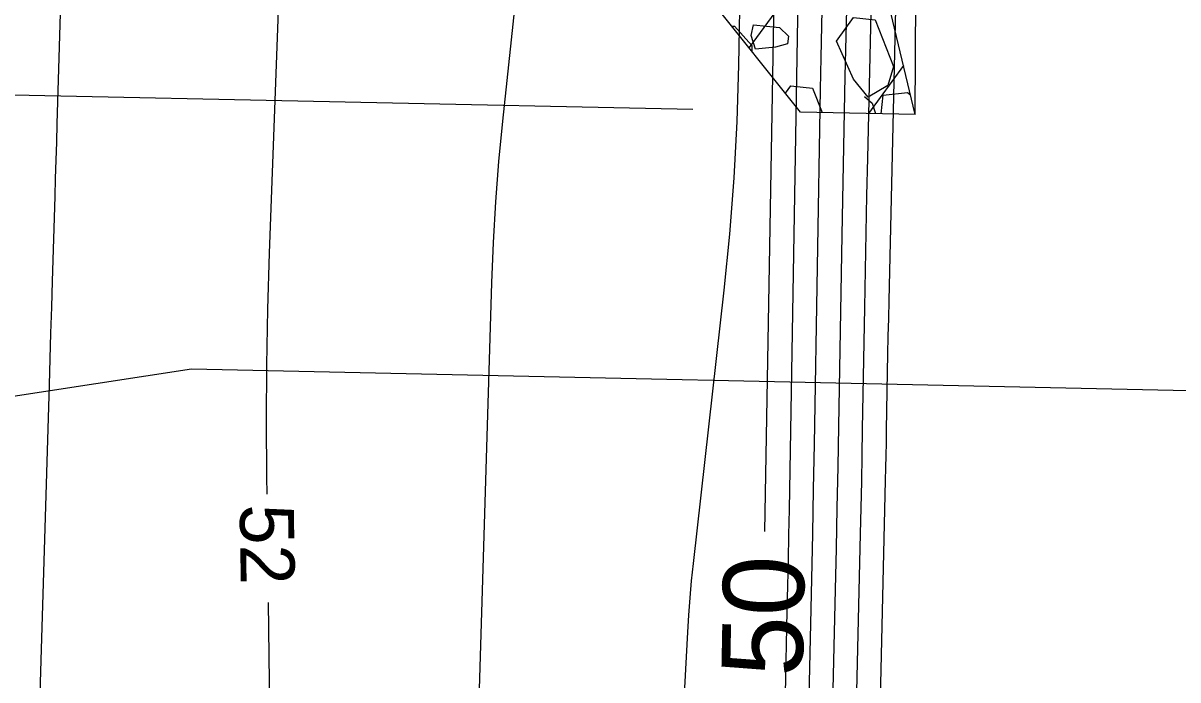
# Model space of a CAD drawing. Extents: x 2384780 to 2405861, y 547869 to 573706.
# Drawn here: x 2395681.19 to 2395723.89, y 553705.35 to 553729.66 of the extents above; entities that cross this region are included whole.
import ezdxf

# ---------------------------------------------------------------- set-up
doc = ezdxf.new("R2010")
doc.units = 0
for name, color, linetype in [('Breaklines', 7, 'Continuous'), ('Old_Level_23', 7, 'Continuous'), ('Old_Level_56', 7, 'Continuous'), ('Old_Level_6', 7, 'Continuous'), ('Old_Level_60', 7, 'Continuous'), ('Old_Level_61', 7, 'Continuous'), ('Old_Level_63', 7, 'Continuous')]:
    doc.layers.add(name, color=color, linetype=linetype)

msp = doc.modelspace()

# ---------------------------------------------------------------- linework, layer by layer
at = {"layer": 'Breaklines'}
msp.add_line((2395709.933, 553726.365), (2395684.7385, 553757.90875), dxfattribs=at)
at = {"layer": 'Old_Level_23'}
for p, q in [((2395705.94975, 553726.45425), (2395658.9445, 553727.44575)), ((2395714.17625, 553726.2755), (2395709.933, 553726.365))]:
    msp.add_line(p, q, dxfattribs=at)
at = {"layer": 'Old_Level_56'}
for q in [(2395714.41975, 553789.905), (2395702.1355, 553776.546)]:
    msp.add_line((2395714.17625, 553726.2755), q, dxfattribs=at)
at = {"layer": 'Old_Level_6'}
for p, q in [((2395712.21475, 553734.4645), (2395708.0295, 553728.748)), ((2395713.7425, 553728.087), (2395712.44425, 553726.31375))]:
    msp.add_line(p, q, dxfattribs=at)
for points in [[(2395707.3915, 553729.54675), (2395707.497, 553729.542), (2395708.1315, 553728.82775), (2395708.13575, 553728.615)], [(2395709.4535, 553728.8905), (2395709.00275, 553728.76125), (2395708.2715, 553728.6885), (2395708.10425, 553729.19575), (2395708.19925, 553729.5895), (2395709.156, 553729.49175), (2395709.49175, 553729.17225), (2395709.4535, 553728.8905)], [(2395712.432, 553726.92), (2395711.89425, 553727.581), (2395711.26125, 553728.987), (2395711.88875, 553729.86125), (2395712.6895, 553729.77325), (2395713.3735, 553728.052), (2395713.16125, 553727.35175), (2395712.432, 553726.92)], [(2395709.376, 553727.06225), (2395709.57325, 553727.3375), (2395710.3735, 553727.249), (2395710.73, 553726.3515)], [(2395712.90925, 553726.3035), (2395712.9845, 553726.98575), (2395713.88225, 553727.08525)], [(2395713.88225, 553727.08525), (2395714.0035, 553726.99625)], [(2395712.29525, 553726.939), (2395712.5755, 553726.6945), (2395712.6995, 553726.308)]]:
    msp.add_lwpolyline(points, dxfattribs=at)
at = {"layer": 'Old_Level_60'}
for points in [[(2395711.43075, 553765.46825), (2395711.34575, 553761.81075), (2395711.31875, 553760.61475), (2395711.2935, 553759.41875), (2395711.27, 553758.2225), (2395711.24825, 553757.02625), (2395711.02375, 553744.15), (2395710.99325, 553742.466), (2395710.96025, 553740.782), (2395710.92475, 553739.098), (2395710.887, 553737.414), (2395710.75925, 553731.9135), (2395710.73275, 553730.73475), (2395710.708, 553729.556), (2395710.68475, 553728.377), (2395710.6635, 553727.19825), (2395710.435, 553714.07225), (2395710.405, 553712.413), (2395710.3725, 553710.75375), (2395710.3375, 553709.09475), (2395710.30025, 553707.4355), (2395710.17475, 553702.01575)], [(2395705.60875, 553704.15375), (2395705.762, 553707.1205), (2395705.7995, 553707.75575), (2395705.84675, 553708.39025), (2395705.90375, 553709.024), (2395705.97025, 553709.657), (2395707.11225, 553719.77675), (2395707.32175, 553721.85275), (2395707.482, 553723.93175), (2395707.59325, 553726.01425), (2395707.6555, 553728.09975), (2395707.77825, 553734.9175), (2395707.80375, 553736.3785), (2395707.82775, 553737.8395), (2395707.85025, 553739.3005), (2395707.87125, 553740.7615), (2395707.9855, 553749.009), (2395708.011, 553750.77625), (2395708.03825, 553752.5435), (2395708.0675, 553754.31075), (2395708.0985, 553756.078), (2395708.193, 553761.29825)], [(2395712.25025, 553760.423), (2395712.2305, 553759.58025), (2395712.1855, 553757.5835), (2395712.1435, 553755.5865), (2395712.10425, 553753.5895), (2395712.068, 553751.59225), (2395711.948, 553744.70425), (2395711.92125, 553743.228), (2395711.89225, 553741.75225), (2395711.86125, 553740.27625), (2395711.828, 553738.80025), (2395711.6155, 553729.64925), (2395711.5715, 553727.68825), (2395711.53025, 553725.72725), (2395711.49175, 553723.76625), (2395711.45625, 553721.80525), (2395711.3335, 553714.748), (2395711.306, 553713.236), (2395711.2765, 553711.72375), (2395711.2445, 553710.21175), (2395711.21075, 553708.6995), (2395711.0025, 553699.7175)], [(2395698.02275, 553703.78775), (2395698.51475, 553720.04075), (2395698.5745, 553721.5415), (2395698.66275, 553723.04025), (2395698.77925, 553724.537), (2395698.9245, 553726.032), (2395699.63, 553732.63825), (2395699.6465, 553732.821), (2395699.65675, 553733.004), (2395699.661, 553733.18725), (2395699.65925, 553733.371), (2395699.643, 553733.971), (2395699.6395, 553734.0995), (2395699.636, 553734.228), (2395699.63275, 553734.35675), (2395699.62925, 553734.48525), (2395699.123, 553753.3265), (2395699.10625, 553754.58175), (2395699.12375, 553755.83575), (2395699.15125, 553756.49775)], [(2395710.28125, 553754.0125), (2395710.0675, 553741.74), (2395710.05, 553740.776), (2395710.031, 553739.81175), (2395710.01075, 553738.8475), (2395709.989, 553737.8835), (2395709.916, 553734.73425), (2395709.90075, 553734.05925), (2395709.8865, 553733.3845), (2395709.87325, 553732.7095), (2395709.861, 553732.0345), (2395709.5065, 553711.66375), (2395709.4895, 553710.72375), (2395709.471, 553709.78375), (2395709.45125, 553708.844), (2395709.43025, 553707.904), (2395709.359, 553704.83375)], [(2395681.7545, 553702.81625), (2395682.161, 553716.26925), (2395682.19, 553717.2285), (2395682.21875, 553718.18775), (2395682.2475, 553719.147), (2395682.27625, 553720.10625), (2395682.3695, 553723.23975), (2395682.3895, 553723.91125), (2395682.40975, 553724.58275), (2395682.42975, 553725.25425), (2395682.45, 553725.9255), (2395683.1415, 553748.78025)], [(2395712.78375, 553740.82575), (2395712.4085, 553724.66025), (2395712.3775, 553723.2795), (2395712.3485, 553721.899), (2395712.3215, 553720.51825), (2395712.2965, 553719.13725), (2395712.21775, 553714.62675), (2395712.20025, 553713.66025), (2395712.1815, 553712.69375), (2395712.161, 553711.72725), (2395712.1395, 553710.76075), (2395711.77075, 553694.85625)], [(2395690.73225, 553733.125), (2395690.28675, 553721.14325), (2395690.22275, 553719.07375), (2395690.1845, 553717.004), (2395690.172, 553714.934), (2395690.1855, 553712.86375), (2395690.1935, 553712.22375)], [(2395690.24425, 553708.224), (2395690.294, 553704.29725)]]:
    msp.add_lwpolyline(points, dxfattribs=at)
at = {"layer": 'Old_Level_61'}
for points in [[(2395710.11975, 553796.5445), (2395709.64575, 553769.405), (2395709.64075, 553769.137), (2395709.6355, 553768.869), (2395709.63, 553768.60125), (2395709.62375, 553768.33325), (2395709.6035, 553767.458), (2395709.59925, 553767.2705), (2395709.59525, 553767.083), (2395709.59175, 553766.89525), (2395709.58825, 553766.70775), (2395709.111, 553739.33), (2395709.1065, 553739.08575), (2395709.10175, 553738.8415), (2395709.0965, 553738.59725), (2395709.091, 553738.353), (2395709.0725, 553737.555), (2395709.06875, 553737.384), (2395709.065, 553737.213), (2395709.06175, 553737.042), (2395709.05875, 553736.871), (2395708.60575, 553710.84975)], [(2395713.67125, 553739.90625), (2395713.195, 553719.3925), (2395713.18025, 553718.7315), (2395713.16625, 553718.0705), (2395713.1535, 553717.4095), (2395713.1415, 553716.7485), (2395713.10375, 553714.589), (2395713.0955, 553714.12625), (2395713.08625, 553713.6635), (2395713.07675, 553713.20075), (2395713.06625, 553712.73825), (2395712.52975, 553689.59325)]]:
    msp.add_lwpolyline(points, dxfattribs=at)
at = {"layer": 'Old_Level_63'}
msp.add_line((2395745.74525, 553715.59325), (2395687.41725, 553716.8465), dxfattribs=at)
msp.add_lwpolyline([(2395687.41725, 553716.8465), (2395641.74225, 553709.84875), (2395639.52975, 553745.57025)], dxfattribs=at)
msp.add_ellipse((2395727.45003, 554021.05834), major_axis=(15.71221, 376.73026), ratio=0.59897866, dxfattribs=at)

# ---------------------------------------------------------------- texts
at = {"layer": 'Old_Level_60'}
msp.add_text('52', height=2, rotation=270.726283, dxfattribs=at).set_placement((2395689.19825, 553711.84075))
at = {"layer": 'Old_Level_61'}
msp.add_text('50', height=3, rotation=88.922453, dxfattribs=at).set_placement((2395710.00325, 553705.4605))

doc.saveas('drawing.dxf')
